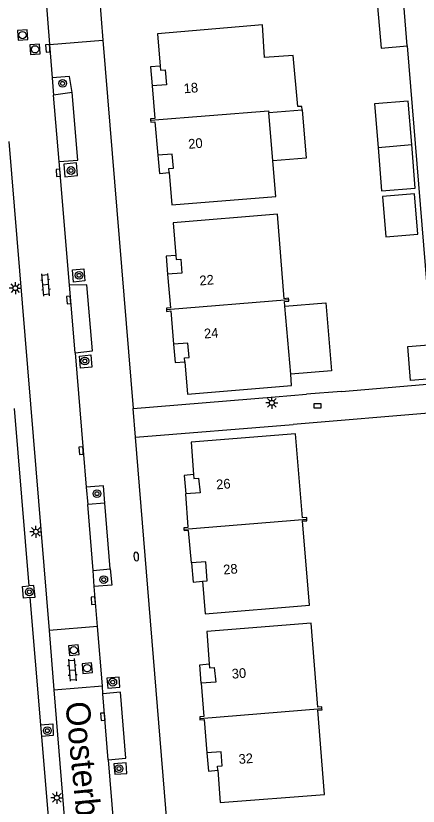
# Model space of a CAD drawing. Extents: x 124000 to 128010, y 398999 to 403000.
# Drawn here: x 127362.6 to 127404.1, y 399076.7 to 399158.3 of the extents above; entities that cross this region are included whole.
import ezdxf

# ---------------------------------------------------------------- set-up
doc = ezdxf.new("R2010")
doc.units = 0
for name, color, linetype in [('gg-afsc-erfafscheiding', 7, 'Continuous'), ('gg-afsc-hekwerk', 7, 'Continuous'), ('gg-anno-huisnummerreeks BGT', 7, 'Continuous'), ('gg-anno-openbare ruimte label', 7, 'Continuous'), ('gg-bbg-gedigitaliseerde bijgebouw', 7, 'Continuous'), ('gg-bbg-hoofdgebouw', 7, 'Continuous'), ('gg-bbg-luifel en loopbrug', 7, 'Continuous'), ('gg-bbg-onder overbouw', 7, 'Continuous'), ('gg-bbg-pand overbouw', 7, 'Continuous'), ('gg-bbg-tussenscheiding', 7, 'Continuous'), ('gg-knt-verharding', 7, 'Continuous'), ('gg-knt-verharding nz', 7, 'Continuous'), ('gt-grn-weggrens', 7, 'Continuous'), ('gt-symb-boom', 7, 'Continuous'), ('gt-symb-brandkraan', 7, 'Continuous'), ('gt-symb-klinker verharding', 7, 'Continuous'), ('gt-symb-kolk', 7, 'Continuous'), ('gt-symb-lichtmast', 7, 'Continuous'), ('gt-symb-rioolschacht', 7, 'Continuous')]:
    doc.layers.add(name, color=color, linetype=linetype)

# ---------------------------------------------------------------- blocks, each defined once
blk = doc.blocks.new('gt0-KOLK')
at = {"layer": 'gt-symb-kolk'}
blk.add_lwpolyline([(0, 0), (0.375, 0), (0.375, 0.4), (-0.375, 0.4), (-0.375, 0), (0, 0)], dxfattribs=at)
blk = doc.blocks.new('gt0-LMAST')
at = {"layer": 'gt-symb-lichtmast'}
for p, q in [((-0.182, 0.173), (-0.447, 0.438)), ((-0.005, 0.246), (-0.005, 0.621)), ((0.172, 0.173), (0.437, 0.438)), ((-0.255, -0.004), (-0.63, -0.004)), ((-0.182, -0.181), (-0.447, -0.446)), ((-0.005, -0.254), (-0.005, -0.629)), ((0.437, -0.446), (0.172, -0.181)), ((0.245, -0.004), (0.62, -0.004))]:
    blk.add_line(p, q, dxfattribs=at)
blk.add_circle((-0.005, -0.004), 0.25, dxfattribs=at)
blk = doc.blocks.new('gt0-BOOM')
at = {"layer": 'gt-symb-boom'}
for radius in [0.4, 0.2]:
    blk.add_circle((0, 0), radius, dxfattribs=at)
blk = doc.blocks.new('gt0-KL1')
at = {"layer": 'gt-symb-klinker verharding'}
for p, q in [((-1.15, 0.3), (1.15, 0.3)), ((-1, -0.3), (-1, 0.3)), ((-0.5, 0.3), (-0.5, 0.45)), ((0, -0.3), (0, 0.3)), ((0.5, 0.3), (0.5, 0.45)), ((1, -0.3), (1, 0.3)), ((-1.15, -0.3), (1.15, -0.3)), ((-0.5, -0.45), (-0.5, -0.3)), ((0.5, -0.45), (0.5, -0.3))]:
    blk.add_line(p, q, dxfattribs=at)
blk = doc.blocks.new('gt0-RS')
at = {"layer": 'gt-symb-rioolschacht'}
blk.add_lwpolyline([(-0.5, -0.5), (0.5, -0.5), (0.5, 0.5), (-0.5, 0.5)], close=True, dxfattribs=at)
blk.add_circle((0, 0), 0.375, dxfattribs=at)
blk = doc.blocks.new('gt0-BR')
at = {"layer": 'gt-symb-brandkraan'}
for centre, radius, start, end in [((-0.244, 0), 0.206, 107.56694, 252.43307), ((0.599, -2.664), 3, 106.89205, 107.56694), ((0, -0.691), 0.938, 73.10799, 106.89205), ((-0.599, -2.664), 3, 72.43309, 73.10799), ((0.244, 0), 0.206, 287.56695, 72.43309), ((0.599, 2.664), 3, 252.43307, 253.10797), ((0, 0.691), 0.938, 253.10797, 286.89206), ((-0.599, 2.664), 3, 286.89206, 287.56695)]:
    blk.add_arc(centre, radius, start, end, dxfattribs=at)

msp = doc.modelspace()

# ---------------------------------------------------------------- linework, layer by layer
at = {"layer": 'gg-afsc-erfafscheiding'}
msp.add_line((127403.016, 399155.199), (127405.873, 399120.342), dxfattribs=at)
at = {"layer": 'gg-afsc-hekwerk'}
for p, q in [((127396.237, 399119.543), (127405.873, 399120.342)), ((127389.369, 399118.98), (127392.614, 399119.246)), ((127396.237, 399119.543), (127392.614, 399119.246)), ((127406.254, 399117.376), (127391.214, 399116.121))]:
    msp.add_line(p, q, dxfattribs=at)
at = {"layer": 'gg-bbg-gedigitaliseerde bijgebouw'}
for p, q in [((127403.016, 399155.199), (127402.655, 399159.484)), ((127399.991, 399144.719), (127403.48, 399145))]:
    msp.add_line(p, q, dxfattribs=at)
for points in [[(127399.946, 399159.256), (127400.307, 399154.971), (127403.016, 399155.199)], [(127403.48, 399145), (127403.118, 399149.485), (127399.63, 399149.204), (127399.991, 399144.719)], [(127400.464, 399139.638), (127400.805, 399135.48), (127404.092, 399135.749), (127403.751, 399139.908), (127400.464, 399139.638)], [(127403.351, 399120.668), (127403.061, 399124.17), (127405.223, 399124.349), (127405.513, 399120.848), (127403.351, 399120.668)]]:
    msp.add_lwpolyline(points, dxfattribs=at)
at = {"layer": 'gg-bbg-hoofdgebouw'}
for p, q in [((127388.701, 399148.322), (127392.154, 399148.602)), ((127389.133, 399143.337), (127388.701, 399148.322)), ((127390.973, 399121.307), (127390.38, 399128.338))]:
    msp.add_line(p, q, dxfattribs=at)
for points in [[(127392.154, 399148.602), (127392.13, 399148.929), (127391.713, 399148.929), (127391.222, 399154.197), (127388.287, 399153.995), (127388.064, 399157.35), (127377.235, 399156.443), (127377.5, 399153.098)], [(127376.676, 399151.073), (127376.934, 399147.689), (127376.494, 399147.662), (127376.517, 399147.515)], [(127376.517, 399147.515), (127376.547, 399147.33), (127376.963, 399147.366), (127377.265, 399143.902)], [(127378.426, 399142.132), (127378.717, 399138.773), (127389.454, 399139.638), (127389.133, 399143.337)], [(127390.769, 399128.981), (127390.753, 399129.167), (127390.31, 399129.1), (127389.603, 399137.81), (127378.832, 399136.921), (127379.124, 399133.556)], [(127378.261, 399131.619), (127378.564, 399128.159), (127378.138, 399128.113), (127378.152, 399127.959)], [(127390.38, 399128.338), (127390.341, 399128.806), (127390.782, 399128.835), (127390.769, 399128.981)], [(127378.152, 399127.959), (127378.167, 399127.798), (127378.609, 399127.84), (127378.872, 399124.415)], [(127380.038, 399122.587), (127380.321, 399119.235), (127391.072, 399120.131), (127390.973, 399121.307)], [(127392.637, 399106.356), (127392.625, 399106.521), (127392.18, 399106.501), (127391.487, 399115.148), (127380.685, 399114.285), (127380.952, 399110.947)], [(127379.992, 399105.333), (127379.968, 399105.501), (127380.405, 399105.535), (127380.134, 399108.955)], [(127381.876, 399099.945), (127382.154, 399096.597), (127392.927, 399097.493), (127392.205, 399106.178), (127392.648, 399106.196), (127392.637, 399106.356)], [(127380.725, 399101.838), (127380.434, 399105.199), (127380.017, 399105.163), (127379.992, 399105.333)], [(127394.207, 399086.83), (127394.194, 399086.98), (127393.767, 399086.943), (127393.078, 399095.62), (127382.302, 399094.764), (127382.567, 399091.415)], [(127381.744, 399089.431), (127382.01, 399085.993), (127381.582, 399085.96), (127381.595, 399085.787)], [(127383.439, 399080.449), (127383.705, 399077.1), (127394.481, 399077.956), (127393.791, 399086.641), (127394.222, 399086.666), (127394.207, 399086.83)], [(127381.595, 399085.787), (127381.607, 399085.633), (127382.036, 399085.666), (127382.303, 399082.225)]]:
    msp.add_lwpolyline(points, dxfattribs=at)
at = {"layer": 'gg-bbg-luifel en loopbrug'}
for points in [[(127392.154, 399148.602), (127392.564, 399143.619), (127389.133, 399143.337)], [(127399.991, 399144.719), (127400.353, 399140.233), (127403.841, 399140.514), (127403.48, 399145)], [(127390.38, 399128.338), (127394.617, 399128.685), (127395.193, 399121.653), (127390.973, 399121.307)]]:
    msp.add_lwpolyline(points, dxfattribs=at)
at = {"layer": 'gg-bbg-onder overbouw'}
for points in [[(127377.5, 399153.098), (127377.532, 399152.689), (127378.02, 399152.728), (127378.162, 399151.186), (127376.676, 399151.073)], [(127378.426, 399142.132), (127378.391, 399142.54), (127378.879, 399142.582), (127378.749, 399144.031), (127377.265, 399143.902)], [(127379.124, 399133.556), (127379.159, 399133.148), (127379.647, 399133.19), (127379.745, 399131.749), (127378.261, 399131.619)], [(127380.038, 399122.587), (127380.004, 399122.996), (127380.492, 399123.037), (127380.358, 399124.529), (127378.872, 399124.415)], [(127380.952, 399110.947), (127380.985, 399110.538), (127381.473, 399110.577), (127381.619, 399109.073), (127380.134, 399108.955)], [(127381.876, 399099.945), (127382.364, 399099.986), (127382.209, 399101.966), (127380.725, 399101.838)], [(127382.567, 399091.415), (127382.6, 399091.006), (127383.088, 399091.045), (127383.23, 399089.546), (127381.744, 399089.431)], [(127383.439, 399080.449), (127383.406, 399080.857), (127383.894, 399080.896), (127383.789, 399082.34), (127382.303, 399082.225)]]:
    msp.add_lwpolyline(points, dxfattribs=at)
at = {"layer": 'gg-bbg-pand overbouw'}
for points in [[(127377.5, 399153.098), (127376.497, 399153.031), (127376.676, 399151.073)], [(127377.265, 399143.902), (127377.418, 399142.019), (127378.426, 399142.132)], [(127379.124, 399133.556), (127378.131, 399133.476), (127378.261, 399131.619)], [(127378.872, 399124.415), (127379.031, 399122.522), (127380.038, 399122.587)], [(127380.952, 399110.947), (127379.971, 399110.85), (127380.134, 399108.955)], [(127380.725, 399101.838), (127380.899, 399099.869), (127381.876, 399099.945)], [(127381.744, 399089.431), (127381.59, 399091.306), (127382.567, 399091.415)], [(127382.303, 399082.225), (127382.489, 399080.355), (127383.439, 399080.449)]]:
    msp.add_lwpolyline(points, dxfattribs=at)
at = {"layer": 'gg-bbg-tussenscheiding'}
for p, q in [((127390.769, 399128.981), (127378.152, 399127.959)), ((127379.992, 399105.333), (127392.637, 399106.356)), ((127381.595, 399085.787), (127394.207, 399086.83))]:
    msp.add_line(p, q, dxfattribs=at)
msp.add_lwpolyline([(127376.517, 399147.515), (127388.686, 399148.496), (127388.701, 399148.322)], dxfattribs=at)
at = {"layer": 'gg-knt-verharding'}
for p, q in [((127369.559, 399180.58), (127371.591, 399155.78)), ((127365.485, 399162.733), (127366.08, 399155.329)), ((127371.591, 399155.78), (127374.706, 399117.774)), ((127366.08, 399155.329), (127366.357, 399151.884)), ((127366.357, 399151.884), (127366.5, 399150.106)), ((127368.41, 399150.364), (127366.5, 399150.106)), ((127361.884, 399145.334), (127366.027, 399094.867)), ((127368.144, 399130.495), (127367.081, 399143.265)), ((127374.706, 399117.774), (127389.369, 399118.98)), ((127362.433, 399117.764), (127363.954, 399099.46)), ((127374.948, 399114.823), (127391.214, 399116.121)), ((127382.831, 399018.643), (127374.948, 399114.823)), ((127369.875, 399109.638), (127370.033, 399107.883)), ((127371.797, 399108.011), (127370.033, 399107.883)), ((127372.35, 399101.235), (127371.797, 399108.011)), ((127370.568, 399101.059), (127372.35, 399101.235)), ((127370.701, 399099.405), (127370.568, 399101.059)), ((127371.035, 399095.269), (127370.701, 399099.405)), ((127364.054, 399098.259), (127365.145, 399085.129)), ((127371.035, 399095.269), (127366.027, 399094.867)), ((127371.53, 399089.139), (127371.035, 399095.269)), ((127366.027, 399094.867), (127366.529, 399088.757)), ((127366.529, 399088.757), (127371.53, 399089.139)), ((127366.529, 399088.757), (127371.396, 399029.465)), ((127371.594, 399088.341), (127371.53, 399089.139)), ((127365.145, 399085.129), (127365.245, 399083.923)), ((127365.245, 399083.923), (127366.289, 399071.359)), ((127372.137, 399081.533), (127373.179, 399068.899))]:
    msp.add_line(p, q, dxfattribs=at)
for points in [[(127368.41, 399150.364), (127368.154, 399152.028), (127366.357, 399151.884)], [(127367.081, 399143.265), (127368.988, 399143.381), (127368.41, 399150.364)], [(127367.54, 399142.992), (127367.64, 399141.681), (127368.958, 399141.8), (127368.858, 399143.111), (127367.54, 399142.992)], [(127368.432, 399132.083), (127369.619, 399132.197), (127369.727, 399130.93), (127368.54, 399130.815), (127368.432, 399132.083)], [(127368.737, 399123.526), (127370.514, 399123.713), (127369.914, 399130.528), (127368.144, 399130.495)], [(127368.737, 399123.526), (127369.533, 399113.437), (127369.875, 399109.638)], [(127369.187, 399123.188), (127370.332, 399123.307), (127370.43, 399122.042), (127369.285, 399121.923), (127369.187, 399123.188)], [(127371.797, 399108.011), (127371.659, 399109.807), (127369.875, 399109.638)], [(127372.35, 399101.235), (127372.499, 399099.55), (127370.701, 399099.405)], [(127364.054, 399098.259), (127363.387, 399098.194), (127363.274, 399099.393), (127363.954, 399099.46)], [(127364.054, 399098.259), (127364.582, 399098.311), (127364.468, 399099.51), (127363.954, 399099.46)], [(127372.006, 399089.959), (127372.086, 399088.924), (127373.34, 399089.018), (127373.26, 399090.053), (127372.006, 399089.959)], [(127372.137, 399081.533), (127373.95, 399081.699), (127373.407, 399088.486), (127371.594, 399088.341)], [(127365.145, 399085.129), (127366.403, 399085.222), (127366.462, 399084.013), (127365.245, 399083.923)], [(127372.722, 399081.1), (127372.805, 399080.032), (127374.069, 399080.125), (127373.986, 399081.194), (127372.722, 399081.1)]]:
    msp.add_lwpolyline(points, dxfattribs=at)
at = {"layer": 'gg-knt-verharding nz'}
for p, q in [((127367.081, 399143.265), (127366.5, 399150.106)), ((127368.737, 399123.526), (127368.144, 399130.495)), ((127370.568, 399101.059), (127370.033, 399107.883)), ((127372.137, 399081.533), (127371.594, 399088.341))]:
    msp.add_line(p, q, dxfattribs=at)
at = {"layer": 'gt-grn-weggrens'}
for p, q in [((127366.08, 399155.329), (127371.591, 399155.78)), ((127374.948, 399114.823), (127374.706, 399117.774))]:
    msp.add_line(p, q, dxfattribs=at)

# ---------------------------------------------------------------- block references
at = {"layer": 'gt-symb-boom'}
for p in [(127367.425, 399151.316), (127368.295, 399142.329), (127369.127, 399131.515), (127369.723, 399122.67), (127370.975, 399108.987), (127371.676, 399100.119), (127363.988, 399098.851), (127372.606, 399089.531), (127365.843, 399084.531), (127373.247, 399080.614)]:
    msp.add_blockref('gt0-BOOM', p, dxfattribs=at)
at = {"layer": 'gt-symb-brandkraan', "rotation": 94.30201112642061}
msp.add_blockref('gt0-BR', (127375.028, 399102.503), dxfattribs=at)
at = {"layer": 'gt-symb-klinker verharding'}
for p, rotation in [((127365.679, 399130.534), 94.70180831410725), ((127368.424, 399090.79), -85.41237434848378)]:
    msp.add_blockref('gt0-KL1', p, dxfattribs=dict(at, rotation=rotation))
at = {"layer": 'gt-symb-kolk'}
for p, rotation in [((127366.094, 399154.953), 94.47340645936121), ((127367.173, 399142.108), 94.53052056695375), ((127368.253, 399128.99), 95.0491664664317), ((127369.533, 399113.437), 94.53052056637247), ((127370.795, 399097.948), 94.18770451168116), ((127371.774, 399085.977), 94.644721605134)]:
    msp.add_blockref('gt0-KOLK', p, dxfattribs=dict(at, rotation=rotation))
msp.add_blockref('gt0-KOLK', (127393.756, 399117.846), dxfattribs=at)
at = {"layer": 'gt-symb-lichtmast'}
for p in [(127362.551, 399130.187), (127389.039, 399118.363), (127364.676, 399105.06), (127366.841, 399077.609)]:
    msp.add_blockref('gt0-LMAST', p, dxfattribs=at)
at = {"layer": 'gt-symb-rioolschacht'}
for p, rotation in [((127363.29, 399156.304), -175.5837165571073), ((127364.582, 399154.834), 4.877880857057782), ((127368.576, 399092.824), 5.967037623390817), ((127369.962, 399090.978), 4.012171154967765)]:
    msp.add_blockref('gt0-RS', p, dxfattribs=dict(at, rotation=rotation))

# ---------------------------------------------------------------- texts
at = {"layer": 'gg-anno-huisnummerreeks BGT'}
for s, rotation, p in [('18', 4.4, (127379.967, 399150.296)), ('20', 5, (127380.443, 399144.561)), ('22', 5, (127381.598, 399130.459)), ('24', 4.4, (127382.061, 399124.992)), ('26', 4.5, (127383.323, 399109.422)), ('28', 4.9, (127384.053, 399100.636)), ('30', 4.4, (127384.929, 399089.889)), ('32', 4.4, (127385.636, 399081.089))]:
    msp.add_text(s, height=1, rotation=rotation, dxfattribs=at).set_placement(p)
at = {"layer": 'gg-anno-openbare ruimte label'}
msp.add_text('Oosterbeekstraat', height=2.5, rotation=275.6, dxfattribs=at).set_placement((127367.705, 399087.425))

doc.saveas('drawing.dxf')
